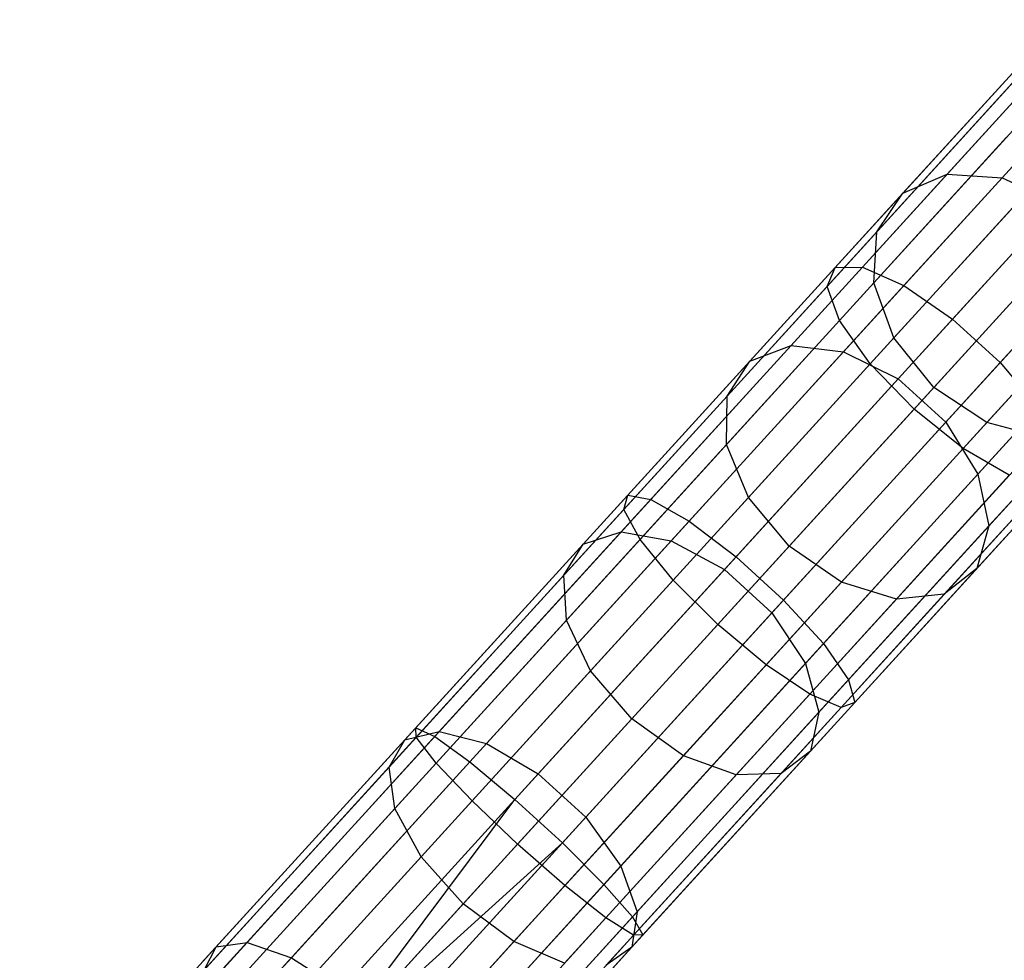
# Model space of a CAD drawing. Extents: x -189 to 189, y -189 to 189.
# Tile 588 of 591: x 111.6 to 117.97, y 125.2 to 131.29. Entities that reach past the tile are written whole.
import ezdxf

# ---------------------------------------------------------------- set-up
doc = ezdxf.new("R2010")
doc.units = 0
doc.header["$LTSCALE"] = 25.4
doc.layers.get('0').update_dxf_attribs({"linetype": 'CONTINUOUS'})

# ---------------------------------------------------------------- blocks, each defined once
blk = doc.blocks.new('CAMELEON-KENAI-C-12244_STL')
at = {"color": 0}
for p, q in [((118.5113, 131.286, -152.2335), (117.6002, 130.2866, -153.7748)), ((118.5113, 131.286, -152.2335), (117.6002, 130.2866, -153.7748)), ((118.8801, 131.2776, -152.4255), (117.9552, 130.263, -153.99)), ((118.8801, 131.2776, -152.4255), (117.9552, 130.263, -153.99)), ((117.0516, 129.6849, -9.9623), (118.3769, 131.1387, -10.7003)), ((117.0516, 129.6849, -9.9623), (118.3769, 131.1387, -10.7003)), ((118.2075, 131.1436, -151.9879), (117.314, 130.1634, -153.4994)), ((118.2075, 131.1436, -151.9879), (117.314, 130.1634, -153.4994)), ((116.876, 129.6829, -10.3392), (118.1757, 131.1087, -11.0629)), ((116.876, 129.6829, -10.3392), (118.1757, 131.1087, -11.0629)), ((117.3203, 129.5666, -9.6678), (118.6656, 131.0423, -10.4169)), ((117.3203, 129.5666, -9.6678), (118.6656, 131.0423, -10.4169)), ((116.8238, 129.5611, -10.7333), (118.0968, 130.9576, -11.4422)), ((116.8238, 129.5611, -10.7333), (118.0968, 130.9576, -11.4422)), ((118.0213, 130.8748, -151.731), (117.1461, 129.9148, -153.2114)), ((118.0213, 130.8748, -151.731), (117.1461, 129.9148, -153.2114)), ((117.6355, 129.3485, -9.5066), (118.9917, 130.8362, -10.2618)), ((117.6355, 129.3485, -9.5066), (118.9917, 130.8362, -10.2618)), ((116.9039, 129.3405, -11.0766), (118.1537, 130.7114, -11.7724)), ((116.9039, 129.3405, -11.0766), (118.1537, 130.7114, -11.7724)), ((117.9848, 130.5262, -151.5073), (117.1257, 129.5837, -152.9607)), ((117.9848, 130.5262, -151.5073), (117.1257, 129.5837, -152.9607)), ((117.9428, 129.0683, -9.5066), (119.299, 130.5561, -10.2618)), ((117.9428, 129.0683, -9.5066), (119.299, 130.5561, -10.2618)), ((117.1027, 129.0591, -11.3095), (118.3366, 130.4127, -11.9966)), ((117.1027, 129.0591, -11.3095), (118.3366, 130.4127, -11.9966)), ((117.6002, 130.2866, -153.7748), (116.5899, 129.1783, -155.1732)), ((117.6002, 130.2866, -153.7748), (116.5899, 129.1783, -155.1732)), ((117.9552, 130.263, -153.99), (116.9297, 129.1381, -155.4095)), ((117.9552, 130.263, -153.99), (116.9297, 129.1381, -155.4095)), ((117.314, 130.1634, -153.4994), (117.6002, 130.2866, -153.7748)), ((117.314, 130.1634, -153.4994), (117.6002, 130.2866, -153.7748)), ((117.6002, 130.2866, -153.7748), (117.9552, 130.263, -153.99)), ((117.6002, 130.2866, -153.7748), (117.9552, 130.263, -153.99)), ((117.9552, 130.263, -153.99), (118.3177, 130.0968, -154.1077)), ((117.9552, 130.263, -153.99), (118.3177, 130.0968, -154.1077)), ((117.314, 130.1634, -153.4994), (116.3232, 129.0765, -154.8708)), ((117.314, 130.1634, -153.4994), (116.3232, 129.0765, -154.8708)), ((117.1461, 129.9148, -153.2114), (117.314, 130.1634, -153.4994)), ((117.1461, 129.9148, -153.2114), (117.314, 130.1634, -153.4994)), ((118.1044, 130.158, -151.3555), (117.2561, 129.2274, -152.7905)), ((118.1044, 130.158, -151.3555), (117.2561, 129.2274, -152.7905)), ((118.3177, 130.0968, -154.1077), (117.2838, 128.9627, -155.5388)), ((118.3177, 130.0968, -154.1077), (117.2838, 128.9627, -155.5388)), ((118.614, 130.1132, -12.0759), (117.3856, 128.7658, -11.3919)), ((118.614, 130.1132, -12.0759), (117.3856, 128.7658, -11.3919)), ((117.1461, 129.9148, -153.2114), (116.1757, 128.8503, -154.5547)), ((117.1461, 129.9148, -153.2114), (116.1757, 128.8503, -154.5547)), ((117.1257, 129.5837, -152.9607), (117.1461, 129.9148, -153.2114)), ((117.1257, 129.5837, -152.9607), (117.1461, 129.9148, -153.2114)), ((117.7039, 128.5111, -11.3095), (118.9378, 129.8647, -11.9966)), ((117.7039, 128.5111, -11.3095), (118.9378, 129.8647, -11.9966)), ((117.5149, 128.9075, -152.7303), (118.3593, 129.8339, -151.3018)), ((117.5149, 128.9075, -152.7303), (118.3593, 129.8339, -151.3018)), ((118.625, 129.8167, -154.1077), (117.5911, 128.6826, -155.5388)), ((118.625, 129.8167, -154.1077), (117.5911, 128.6826, -155.5388)), ((115.5331, 128.2099, -9.8167), (116.876, 129.6829, -10.3392)), ((115.5331, 128.2099, -9.8167), (116.876, 129.6829, -10.3392)), ((115.6824, 128.1829, -9.4296), (117.0516, 129.6849, -9.9623)), ((115.6824, 128.1829, -9.4296), (117.0516, 129.6849, -9.9623)), ((116.8238, 129.5611, -10.7333), (116.876, 129.6829, -10.3392)), ((116.8238, 129.5611, -10.7333), (116.876, 129.6829, -10.3392)), ((116.876, 129.6829, -10.3392), (117.0516, 129.6849, -9.9623)), ((116.876, 129.6829, -10.3392), (117.0516, 129.6849, -9.9623)), ((117.0516, 129.6849, -9.9623), (117.3203, 129.5666, -9.6678)), ((117.0516, 129.6849, -9.9623), (117.3203, 129.5666, -9.6678)), ((118.7056, 129.6099, -151.3555), (117.8573, 128.6794, -152.7905)), ((118.7056, 129.6099, -151.3555), (117.8573, 128.6794, -152.7905)), ((115.5085, 128.1184, -10.2216), (116.8238, 129.5611, -10.7333)), ((115.5085, 128.1184, -10.2216), (116.8238, 129.5611, -10.7333)), ((115.9304, 128.0419, -9.127), (117.3203, 129.5666, -9.6678)), ((115.9304, 128.0419, -9.127), (117.3203, 129.5666, -9.6678)), ((117.1257, 129.5837, -152.9607), (116.173, 128.5387, -154.2793)), ((117.1257, 129.5837, -152.9607), (116.173, 128.5387, -154.2793)), ((116.9039, 129.3405, -11.0766), (116.8238, 129.5611, -10.7333)), ((116.9039, 129.3405, -11.0766), (116.8238, 129.5611, -10.7333)), ((117.2561, 129.2274, -152.7905), (117.1257, 129.5837, -152.9607)), ((117.2561, 129.2274, -152.7905), (117.1257, 129.5837, -152.9607)), ((117.3203, 129.5666, -9.6678), (117.6355, 129.3485, -9.5066)), ((117.3203, 129.5666, -9.6678), (117.6355, 129.3485, -9.5066)), ((118.824, 129.4711, -153.99), (117.7984, 128.3461, -155.4095)), ((118.824, 129.4711, -153.99), (117.7984, 128.3461, -155.4095)), ((115.6128, 127.9241, -10.5742), (116.9039, 129.3405, -11.0766)), ((115.6128, 127.9241, -10.5742), (116.9039, 129.3405, -11.0766)), ((116.2343, 127.8114, -8.9614), (117.6355, 129.3485, -9.5066)), ((116.2343, 127.8114, -8.9614), (117.6355, 129.3485, -9.5066)), ((117.1027, 129.0591, -11.3095), (116.9039, 129.3405, -11.0766)), ((117.1027, 129.0591, -11.3095), (116.9039, 129.3405, -11.0766)), ((117.6355, 129.3485, -9.5066), (117.9428, 129.0683, -9.5066)), ((117.6355, 129.3485, -9.5066), (117.9428, 129.0683, -9.5066)), ((117.2561, 129.2274, -152.7905), (116.3155, 128.1956, -154.0925)), ((117.2561, 129.2274, -152.7905), (116.3155, 128.1956, -154.0925)), ((117.5149, 128.9075, -152.7303), (117.2561, 129.2274, -152.7905)), ((117.5149, 128.9075, -152.7303), (117.2561, 129.2274, -152.7905)), ((116.5899, 129.1783, -155.1732), (115.4905, 127.9724, -156.4148)), ((116.5899, 129.1783, -155.1732), (115.4905, 127.9724, -156.4148)), ((116.3232, 129.0765, -154.8708), (116.5899, 129.1783, -155.1732)), ((116.3232, 129.0765, -154.8708), (116.5899, 129.1783, -155.1732)), ((116.5899, 129.1783, -155.1732), (116.9297, 129.1381, -155.4095)), ((116.5899, 129.1783, -155.1732), (116.9297, 129.1381, -155.4095)), ((116.9297, 129.1381, -155.4095), (115.8137, 127.914, -156.6698)), ((116.9297, 129.1381, -155.4095), (115.8137, 127.914, -156.6698)), ((116.9297, 129.1381, -155.4095), (117.2838, 128.9627, -155.5388)), ((116.9297, 129.1381, -155.4095), (117.2838, 128.9627, -155.5388)), ((118.8802, 129.1197, -153.7748), (117.8699, 128.0115, -155.1732)), ((118.8802, 129.1197, -153.7748), (117.8699, 128.0115, -155.1732)), ((116.3232, 129.0765, -154.8708), (115.245, 127.8939, -156.0885)), ((116.3232, 129.0765, -154.8708), (115.245, 127.8939, -156.0885)), ((115.8279, 127.6607, -10.8135), (117.1027, 129.0591, -11.3095)), ((115.8279, 127.6607, -10.8135), (117.1027, 129.0591, -11.3095)), ((116.1757, 128.8503, -154.5547), (116.3232, 129.0765, -154.8708)), ((116.1757, 128.8503, -154.5547), (116.3232, 129.0765, -154.8708)), ((116.5416, 127.5313, -8.9614), (117.9428, 129.0683, -9.5066)), ((116.5416, 127.5313, -8.9614), (117.9428, 129.0683, -9.5066)), ((117.3856, 128.7658, -11.3919), (117.1027, 129.0591, -11.3095)), ((117.3856, 128.7658, -11.3919), (117.1027, 129.0591, -11.3095)), ((117.9428, 129.0683, -9.5066), (118.189, 128.7746, -9.6678)), ((117.9428, 129.0683, -9.5066), (118.189, 128.7746, -9.6678)), ((117.2838, 128.9627, -155.5388), (116.1589, 127.7287, -156.8094)), ((117.2838, 128.9627, -155.5388), (116.1589, 127.7287, -156.8094)), ((116.5785, 127.8804, -154.0264), (117.5149, 128.9075, -152.7303)), ((116.5785, 127.8804, -154.0264), (117.5149, 128.9075, -152.7303)), ((117.2838, 128.9627, -155.5388), (117.5911, 128.6826, -155.5388)), ((117.2838, 128.9627, -155.5388), (117.5911, 128.6826, -155.5388)), ((117.8573, 128.6794, -152.7905), (117.5149, 128.9075, -152.7303)), ((117.8573, 128.6794, -152.7905), (117.5149, 128.9075, -152.7303)), ((116.1757, 128.8503, -154.5547), (115.1197, 127.6919, -155.7473)), ((116.1757, 128.8503, -154.5547), (115.1197, 127.6919, -155.7473)), ((116.173, 128.5387, -154.2793), (116.1757, 128.8503, -154.5547)), ((116.173, 128.5387, -154.2793), (116.1757, 128.8503, -154.5547)), ((118.7839, 128.8234, -153.4994), (117.7931, 127.7365, -154.8708)), ((118.7839, 128.8234, -153.4994), (117.7931, 127.7365, -154.8708)), ((117.3856, 128.7658, -11.3919), (116.1166, 127.3737, -10.8981)), ((117.3856, 128.7658, -11.3919), (116.1166, 127.3737, -10.8981)), ((116.7991, 127.2499, -9.127), (118.189, 128.7746, -9.6678)), ((116.7991, 127.2499, -9.127), (118.189, 128.7746, -9.6678)), ((117.7039, 128.5111, -11.3095), (117.3856, 128.7658, -11.3919)), ((117.7039, 128.5111, -11.3095), (117.3856, 128.7658, -11.3919)), ((117.5911, 128.6826, -155.5388), (116.4661, 127.4485, -156.8094)), ((117.5911, 128.6826, -155.5388), (116.4661, 127.4485, -156.8094)), ((117.8573, 128.6794, -152.7905), (116.9166, 127.6476, -154.0925)), ((117.8573, 128.6794, -152.7905), (116.9166, 127.6476, -154.0925)), ((117.5911, 128.6826, -155.5388), (117.7984, 128.3461, -155.4095)), ((117.5911, 128.6826, -155.5388), (117.7984, 128.3461, -155.4095)), ((118.224, 128.5824, -152.9607), (117.8573, 128.6794, -152.7905)), ((118.224, 128.5824, -152.9607), (117.8573, 128.6794, -152.7905)), ((118.5518, 128.6333, -153.2114), (117.5814, 127.5688, -154.5547)), ((118.5518, 128.6333, -153.2114), (117.5814, 127.5688, -154.5547)), ((116.173, 128.5387, -154.2793), (115.1363, 127.4015, -155.4502)), ((116.173, 128.5387, -154.2793), (115.1363, 127.4015, -155.4502)), ((116.3155, 128.1956, -154.0925), (116.173, 128.5387, -154.2793)), ((116.3155, 128.1956, -154.0925), (116.173, 128.5387, -154.2793)), ((118.224, 128.5824, -152.9607), (117.2714, 127.5373, -154.2793)), ((118.224, 128.5824, -152.9607), (117.2714, 127.5373, -154.2793)), ((116.429, 127.1127, -10.8135), (117.7039, 128.5111, -11.3095)), ((116.429, 127.1127, -10.8135), (117.7039, 128.5111, -11.3095)), ((116.9624, 127.016, -9.4296), (118.3316, 128.518, -9.9623)), ((116.9624, 127.016, -9.4296), (118.3316, 128.518, -9.9623)), ((118.0023, 128.3392, -11.0766), (117.7039, 128.5111, -11.3095)), ((118.0023, 128.3392, -11.0766), (117.7039, 128.5111, -11.3095)), ((117.7984, 128.3461, -155.4095), (116.6825, 127.122, -156.6698)), ((117.7984, 128.3461, -155.4095), (116.6825, 127.122, -156.6698)), ((116.7112, 126.9228, -10.5742), (118.0023, 128.3392, -11.0766)), ((116.7112, 126.9228, -10.5742), (118.0023, 128.3392, -11.0766)), ((117.0031, 126.8699, -9.8167), (118.3459, 128.3429, -10.3392)), ((117.0031, 126.8699, -9.8167), (118.3459, 128.3429, -10.3392)), ((117.7984, 128.3461, -155.4095), (117.8699, 128.0115, -155.1732)), ((117.7984, 128.3461, -155.4095), (117.8699, 128.0115, -155.1732)), ((116.9142, 126.8369, -10.2216), (118.2294, 128.2797, -10.7333)), ((116.9142, 126.8369, -10.2216), (118.2294, 128.2797, -10.7333)), ((114.1613, 126.7051, -9.5011), (115.5331, 128.2099, -9.8167)), ((114.1613, 126.7051, -9.5011), (115.5331, 128.2099, -9.8167)), ((115.5085, 128.1184, -10.2216), (115.5331, 128.2099, -9.8167)), ((115.5085, 128.1184, -10.2216), (115.5331, 128.2099, -9.8167)), ((115.5331, 128.2099, -9.8167), (115.6824, 128.1829, -9.4296)), ((115.5331, 128.2099, -9.8167), (115.6824, 128.1829, -9.4296)), ((114.2836, 126.6484, -9.1077), (115.6824, 128.1829, -9.4296)), ((114.2836, 126.6484, -9.1077), (115.6824, 128.1829, -9.4296)), ((116.3155, 128.1956, -154.0925), (115.2919, 127.0728, -155.2485)), ((116.3155, 128.1956, -154.0925), (115.2919, 127.0728, -155.2485)), ((115.6824, 128.1829, -9.4296), (115.9304, 128.0419, -9.127)), ((115.6824, 128.1829, -9.4296), (115.9304, 128.0419, -9.127)), ((116.5785, 127.8804, -154.0264), (116.3155, 128.1956, -154.0925)), ((116.5785, 127.8804, -154.0264), (116.3155, 128.1956, -154.0925)), ((114.1649, 126.6445, -9.9124), (115.5085, 128.1184, -10.2216)), ((114.1649, 126.6445, -9.9124), (115.5085, 128.1184, -10.2216)), ((115.6128, 127.9241, -10.5742), (115.5085, 128.1184, -10.2216)), ((115.6128, 127.9241, -10.5742), (115.5085, 128.1184, -10.2216)), ((114.5105, 126.4844, -8.8003), (115.9304, 128.0419, -9.127)), ((114.5105, 126.4844, -8.8003), (115.9304, 128.0419, -9.127)), ((115.9304, 128.0419, -9.127), (116.2343, 127.8114, -8.9614)), ((115.9304, 128.0419, -9.127), (116.2343, 127.8114, -8.9614)), ((115.4905, 127.9724, -156.4148), (114.3131, 126.6808, -157.4872)), ((115.4905, 127.9724, -156.4148), (114.3131, 126.6808, -157.4872)), ((115.245, 127.8939, -156.0885), (115.4905, 127.9724, -156.4148)), ((115.245, 127.8939, -156.0885), (115.4905, 127.9724, -156.4148)), ((115.4905, 127.9724, -156.4148), (115.8137, 127.914, -156.6698)), ((115.4905, 127.9724, -156.4148), (115.8137, 127.914, -156.6698)), ((117.8699, 128.0115, -155.1732), (116.7705, 126.8055, -156.4148)), ((117.8699, 128.0115, -155.1732), (116.7705, 126.8055, -156.4148)), ((117.8699, 128.0115, -155.1732), (117.7931, 127.7365, -154.8708)), ((117.8699, 128.0115, -155.1732), (117.7931, 127.7365, -154.8708)), ((115.245, 127.8939, -156.0885), (114.0903, 126.6272, -157.1402)), ((115.245, 127.8939, -156.0885), (114.0903, 126.6272, -157.1402)), ((114.2937, 126.4772, -10.2707), (115.6128, 127.9241, -10.5742)), ((114.2937, 126.4772, -10.2707), (115.6128, 127.9241, -10.5742)), ((115.8137, 127.914, -156.6698), (114.6186, 126.6029, -157.7584)), ((115.8137, 127.914, -156.6698), (114.6186, 126.6029, -157.7584)), ((115.1197, 127.6919, -155.7473), (115.245, 127.8939, -156.0885)), ((115.1197, 127.6919, -155.7473), (115.245, 127.8939, -156.0885)), ((115.8279, 127.6607, -10.8135), (115.6128, 127.9241, -10.5742)), ((115.8279, 127.6607, -10.8135), (115.6128, 127.9241, -10.5742)), ((115.8137, 127.914, -156.6698), (116.1589, 127.7287, -156.8094)), ((115.8137, 127.914, -156.6698), (116.1589, 127.7287, -156.8094)), ((115.5596, 126.7627, -155.1772), (116.5785, 127.8804, -154.0264)), ((115.5596, 126.7627, -155.1772), (116.5785, 127.8804, -154.0264)), ((116.9166, 127.6476, -154.0925), (116.5785, 127.8804, -154.0264)), ((116.9166, 127.6476, -154.0925), (116.5785, 127.8804, -154.0264)), ((114.8029, 126.2412, -8.632), (116.2343, 127.8114, -8.9614)), ((114.8029, 126.2412, -8.632), (116.2343, 127.8114, -8.9614)), ((116.2343, 127.8114, -8.9614), (116.5416, 127.5313, -8.9614)), ((116.2343, 127.8114, -8.9614), (116.5416, 127.5313, -8.9614)), ((116.1589, 127.7287, -156.8094), (114.954, 126.407, -157.9068)), ((116.1589, 127.7287, -156.8094), (114.954, 126.407, -157.9068)), ((116.1589, 127.7287, -156.8094), (116.4661, 127.4485, -156.8094)), ((116.1589, 127.7287, -156.8094), (116.4661, 127.4485, -156.8094)), ((117.7931, 127.7365, -154.8708), (116.7149, 126.5538, -156.0885)), ((117.7931, 127.7365, -154.8708), (116.7149, 126.5538, -156.0885)), ((117.7931, 127.7365, -154.8708), (117.5814, 127.5688, -154.5547)), ((117.7931, 127.7365, -154.8708), (117.5814, 127.5688, -154.5547)), ((115.1197, 127.6919, -155.7473), (113.9888, 126.4513, -156.7774)), ((115.1197, 127.6919, -155.7473), (113.9888, 126.4513, -156.7774)), ((114.5255, 126.2321, -10.5138), (115.8279, 127.6607, -10.8135)), ((114.5255, 126.2321, -10.5138), (115.8279, 127.6607, -10.8135)), ((115.1363, 127.4015, -155.4502), (115.1197, 127.6919, -155.7473)), ((115.1363, 127.4015, -155.4502), (115.1197, 127.6919, -155.7473)), ((116.1166, 127.3737, -10.8981), (115.8279, 127.6607, -10.8135)), ((116.1166, 127.3737, -10.8981), (115.8279, 127.6607, -10.8135)), ((116.9166, 127.6476, -154.0925), (115.8931, 126.5248, -155.2485)), ((116.9166, 127.6476, -154.0925), (115.8931, 126.5248, -155.2485)), ((117.2714, 127.5373, -154.2793), (116.9166, 127.6476, -154.0925)), ((117.2714, 127.5373, -154.2793), (116.9166, 127.6476, -154.0925)), ((117.5814, 127.5688, -154.5547), (116.5254, 126.4105, -155.7473)), ((117.5814, 127.5688, -154.5547), (116.5254, 126.4105, -155.7473)), ((117.5814, 127.5688, -154.5547), (117.2714, 127.5373, -154.2793)), ((117.5814, 127.5688, -154.5547), (117.2714, 127.5373, -154.2793)), ((115.1102, 125.9611, -8.632), (116.5416, 127.5313, -8.9614)), ((115.1102, 125.9611, -8.632), (116.5416, 127.5313, -8.9614)), ((117.2714, 127.5373, -154.2793), (116.2347, 126.4002, -155.4502)), ((117.2714, 127.5373, -154.2793), (116.2347, 126.4002, -155.4502)), ((116.5416, 127.5313, -8.9614), (116.7991, 127.2499, -9.127)), ((116.5416, 127.5313, -8.9614), (116.7991, 127.2499, -9.127)), ((116.4661, 127.4485, -156.8094), (115.2613, 126.1268, -157.9068)), ((116.4661, 127.4485, -156.8094), (115.2613, 126.1268, -157.9068)), ((116.4661, 127.4485, -156.8094), (116.6825, 127.122, -156.6698)), ((116.4661, 127.4485, -156.8094), (116.6825, 127.122, -156.6698)), ((115.1363, 127.4015, -155.4502), (114.0261, 126.1836, -156.4614)), ((115.1363, 127.4015, -155.4502), (114.0261, 126.1836, -156.4614)), ((115.2919, 127.0728, -155.2485), (115.1363, 127.4015, -155.4502)), ((115.2919, 127.0728, -155.2485), (115.1363, 127.4015, -155.4502)), ((116.1166, 127.3737, -10.8981), (114.8201, 125.9515, -10.5998)), ((116.1166, 127.3737, -10.8981), (114.8201, 125.9515, -10.5998)), ((116.429, 127.1127, -10.8135), (116.1166, 127.3737, -10.8981)), ((116.429, 127.1127, -10.8135), (116.1166, 127.3737, -10.8981)), ((115.3793, 125.6924, -8.8003), (116.7991, 127.2499, -9.127)), ((115.3793, 125.6924, -8.8003), (116.7991, 127.2499, -9.127)), ((116.7991, 127.2499, -9.127), (116.9624, 127.016, -9.4296)), ((116.7991, 127.2499, -9.127), (116.9624, 127.016, -9.4296)), ((116.6825, 127.122, -156.6698), (115.4873, 125.811, -157.7584)), ((116.6825, 127.122, -156.6698), (115.4873, 125.811, -157.7584)), ((116.6825, 127.122, -156.6698), (116.7705, 126.8055, -156.4148)), ((116.6825, 127.122, -156.6698), (116.7705, 126.8055, -156.4148)), ((115.2919, 127.0728, -155.2485), (114.1957, 125.8703, -156.2469)), ((115.2919, 127.0728, -155.2485), (114.1957, 125.8703, -156.2469)), ((115.1267, 125.6841, -10.5138), (116.429, 127.1127, -10.8135)), ((115.1267, 125.6841, -10.5138), (116.429, 127.1127, -10.8135)), ((115.5596, 126.7627, -155.1772), (115.2919, 127.0728, -155.2485)), ((115.5596, 126.7627, -155.1772), (115.2919, 127.0728, -155.2485)), ((116.7112, 126.9228, -10.5742), (116.429, 127.1127, -10.8135)), ((116.7112, 126.9228, -10.5742), (116.429, 127.1127, -10.8135)), ((115.5636, 125.4816, -9.1077), (116.9624, 127.016, -9.4296)), ((115.5636, 125.4816, -9.1077), (116.9624, 127.016, -9.4296)), ((116.9624, 127.016, -9.4296), (117.0031, 126.8699, -9.8167)), ((116.9624, 127.016, -9.4296), (117.0031, 126.8699, -9.8167)), ((115.3921, 125.4759, -10.2707), (116.7112, 126.9228, -10.5742)), ((115.3921, 125.4759, -10.2707), (116.7112, 126.9228, -10.5742)), ((115.6313, 125.3651, -9.5011), (117.0031, 126.8699, -9.8167)), ((115.6313, 125.3651, -9.5011), (117.0031, 126.8699, -9.8167)), ((116.9142, 126.8369, -10.2216), (116.7112, 126.9228, -10.5742)), ((116.9142, 126.8369, -10.2216), (116.7112, 126.9228, -10.5742)), ((117.0031, 126.8699, -9.8167), (116.9142, 126.8369, -10.2216)), ((117.0031, 126.8699, -9.8167), (116.9142, 126.8369, -10.2216)), ((115.5706, 125.3631, -9.9124), (116.9142, 126.8369, -10.2216)), ((115.5706, 125.3631, -9.9124), (116.9142, 126.8369, -10.2216)), ((116.7705, 126.8055, -156.4148), (115.5931, 125.514, -157.4872)), ((116.7705, 126.8055, -156.4148), (115.5931, 125.514, -157.4872)), ((116.7705, 126.8055, -156.4148), (116.7149, 126.5538, -156.0885)), ((116.7705, 126.8055, -156.4148), (116.7149, 126.5538, -156.0885)), ((114.4683, 125.5656, -156.1711), (115.5596, 126.7627, -155.1772)), ((114.4683, 125.5656, -156.1711), (115.5596, 126.7627, -155.1772)), ((115.8931, 126.5248, -155.2485), (115.5596, 126.7627, -155.1772)), ((115.8931, 126.5248, -155.2485), (115.5596, 126.7627, -155.1772)), ((112.7749, 125.1843, -9.3955), (114.1613, 126.7051, -9.5011)), ((112.7749, 125.1843, -9.3955), (114.1613, 126.7051, -9.5011)), ((114.3131, 126.6808, -157.4872), (113.0694, 125.3166, -158.3797)), ((114.3131, 126.6808, -157.4872), (113.0694, 125.3166, -158.3797)), ((114.0903, 126.6272, -157.1402), (114.3131, 126.6808, -157.4872)), ((114.0903, 126.6272, -157.1402), (114.3131, 126.6808, -157.4872)), ((114.1649, 126.6445, -9.9124), (114.1613, 126.7051, -9.5011)), ((114.1613, 126.7051, -9.5011), (114.2836, 126.6484, -9.1077)), ((114.1649, 126.6445, -9.9124), (114.1613, 126.7051, -9.5011)), ((114.1613, 126.7051, -9.5011), (114.2836, 126.6484, -9.1077)), ((114.3131, 126.6808, -157.4872), (114.6186, 126.6029, -157.7584)), ((114.3131, 126.6808, -157.4872), (114.6186, 126.6029, -157.7584)), ((112.8071, 125.155, -9.809), (114.1649, 126.6445, -9.9124)), ((112.8071, 125.155, -9.809), (114.1649, 126.6445, -9.9124)), ((112.8699, 125.0977, -9), (114.2836, 126.6484, -9.1077)), ((112.8699, 125.0977, -9), (114.2836, 126.6484, -9.1077)), ((114.0903, 126.6272, -157.1402), (112.8706, 125.2892, -158.0154)), ((114.0903, 126.6272, -157.1402), (112.8706, 125.2892, -158.0154)), ((113.9888, 126.4513, -156.7774), (114.0903, 126.6272, -157.1402)), ((113.9888, 126.4513, -156.7774), (114.0903, 126.6272, -157.1402)), ((114.2937, 126.4772, -10.2707), (114.1649, 126.6445, -9.9124)), ((114.2937, 126.4772, -10.2707), (114.1649, 126.6445, -9.9124)), ((114.2836, 126.6484, -9.1077), (114.5105, 126.4844, -8.8003)), ((114.2836, 126.6484, -9.1077), (114.5105, 126.4844, -8.8003)), ((114.6186, 126.6029, -157.7584), (113.3561, 125.2181, -158.6642)), ((114.6186, 126.6029, -157.7584), (113.3561, 125.2181, -158.6642)), ((114.6186, 126.6029, -157.7584), (114.954, 126.407, -157.9068)), ((114.6186, 126.6029, -157.7584), (114.954, 126.407, -157.9068)), ((116.7149, 126.5538, -156.0885), (115.5602, 125.2872, -157.1402)), ((116.7149, 126.5538, -156.0885), (115.5602, 125.2872, -157.1402)), ((116.7149, 126.5538, -156.0885), (116.5254, 126.4105, -155.7473)), ((116.7149, 126.5538, -156.0885), (116.5254, 126.4105, -155.7473)), ((113.0755, 124.9103, -8.691), (114.5105, 126.4844, -8.8003)), ((113.0755, 124.9103, -8.691), (114.5105, 126.4844, -8.8003)), ((114.5105, 126.4844, -8.8003), (114.8029, 126.2412, -8.632)), ((114.5105, 126.4844, -8.8003), (114.8029, 126.2412, -8.632)), ((115.8931, 126.5248, -155.2485), (114.7968, 125.3223, -156.2469)), ((115.8931, 126.5248, -155.2485), (114.7968, 125.3223, -156.2469)), ((116.2347, 126.4002, -155.4502), (115.8931, 126.5248, -155.2485)), ((116.2347, 126.4002, -155.4502), (115.8931, 126.5248, -155.2485)), ((113.9888, 126.4513, -156.7774), (112.7942, 125.1409, -157.6346)), ((113.9888, 126.4513, -156.7774), (112.7942, 125.1409, -157.6346)), ((112.9607, 125.015, -10.1691), (114.2937, 126.4772, -10.2707)), ((112.9607, 125.015, -10.1691), (114.2937, 126.4772, -10.2707)), ((114.0261, 126.1836, -156.4614), (113.9888, 126.4513, -156.7774)), ((114.0261, 126.1836, -156.4614), (113.9888, 126.4513, -156.7774)), ((114.5255, 126.2321, -10.5138), (114.2937, 126.4772, -10.2707)), ((114.5255, 126.2321, -10.5138), (114.2937, 126.4772, -10.2707)), ((114.954, 126.407, -157.9068), (113.6813, 125.0109, -158.82)), ((114.954, 126.407, -157.9068), (113.6813, 125.0109, -158.82)), ((114.954, 126.407, -157.9068), (115.2613, 126.1268, -157.9068)), ((114.954, 126.407, -157.9068), (115.2613, 126.1268, -157.9068)), ((116.2347, 126.4002, -155.4502), (115.1244, 125.1823, -156.4614)), ((116.2347, 126.4002, -155.4502), (115.1244, 125.1823, -156.4614)), ((116.5254, 126.4105, -155.7473), (115.3945, 125.1699, -156.7774)), ((116.5254, 126.4105, -155.7473), (115.3945, 125.1699, -156.7774)), ((116.5254, 126.4105, -155.7473), (116.2347, 126.4002, -155.4502)), ((116.5254, 126.4105, -155.7473), (116.2347, 126.4002, -155.4502)), ((113.2093, 124.7883, -10.4135), (114.5255, 126.2321, -10.5138)), ((113.2093, 124.7883, -10.4135), (114.5255, 126.2321, -10.5138)), ((113.3563, 124.6544, -8.5219), (114.8029, 126.2412, -8.632)), ((113.3563, 124.6544, -8.5219), (114.8029, 126.2412, -8.632)), ((113.5099, 124.5143, -8.5), (114.8029, 126.2412, -8.632)), ((113.5099, 124.5143, -8.5), (114.8029, 126.2412, -8.632)), ((114.8201, 125.9515, -10.5998), (114.5255, 126.2321, -10.5138)), ((114.8201, 125.9515, -10.5998), (114.5255, 126.2321, -10.5138)), ((114.8029, 126.2412, -8.632), (115.1102, 125.9611, -8.632)), ((114.8029, 126.2412, -8.632), (115.1102, 125.9611, -8.632)), ((114.0261, 126.1836, -156.4614), (112.8533, 124.8971, -157.3029)), ((114.0261, 126.1836, -156.4614), (112.8533, 124.8971, -157.3029)), ((114.1957, 125.8703, -156.2469), (114.0261, 126.1836, -156.4614)), ((114.1957, 125.8703, -156.2469), (114.0261, 126.1836, -156.4614)), ((115.2613, 126.1268, -157.9068), (113.9885, 124.7307, -158.82)), ((115.2613, 126.1268, -157.9068), (113.9885, 124.7307, -158.82)), ((115.2613, 126.1268, -157.9068), (115.4873, 125.811, -157.7584)), ((115.2613, 126.1268, -157.9068), (115.4873, 125.811, -157.7584)), ((113.5099, 124.5143, -8.5), (115.1102, 125.9611, -8.632)), ((113.5099, 124.5143, -8.5), (115.1102, 125.9611, -8.632)), ((113.5099, 124.5143, -10.5), (114.8201, 125.9515, -10.5998)), ((113.5099, 124.5143, -10.5), (114.8201, 125.9515, -10.5998)), ((113.6636, 124.3742, -8.5219), (115.1102, 125.9611, -8.632)), ((113.6636, 124.3742, -8.5219), (115.1102, 125.9611, -8.632)), ((115.1267, 125.6841, -10.5138), (114.8201, 125.9515, -10.5998)), ((115.1267, 125.6841, -10.5138), (114.8201, 125.9515, -10.5998)), ((115.1102, 125.9611, -8.632), (115.3793, 125.6924, -8.8003)), ((115.1102, 125.9611, -8.632), (115.3793, 125.6924, -8.8003)), ((114.1957, 125.8703, -156.2469), (113.0377, 124.6001, -157.0778)), ((114.1957, 125.8703, -156.2469), (113.0377, 124.6001, -157.0778)), ((114.4683, 125.5656, -156.1711), (114.1957, 125.8703, -156.2469)), ((114.4683, 125.5656, -156.1711), (114.1957, 125.8703, -156.2469)), ((115.4873, 125.811, -157.7584), (114.2249, 124.4261, -158.6642)), ((115.4873, 125.811, -157.7584), (114.2249, 124.4261, -158.6642)), ((115.4873, 125.811, -157.7584), (115.5931, 125.514, -157.4872)), ((115.4873, 125.811, -157.7584), (115.5931, 125.514, -157.4872)), ((113.8105, 124.2403, -10.4135), (115.1267, 125.6841, -10.5138)), ((113.8105, 124.2403, -10.4135), (115.1267, 125.6841, -10.5138)), ((113.9443, 124.1183, -8.691), (115.3793, 125.6924, -8.8003)), ((113.9443, 124.1183, -8.691), (115.3793, 125.6924, -8.8003)), ((115.3921, 125.4759, -10.2707), (115.1267, 125.6841, -10.5138)), ((115.3921, 125.4759, -10.2707), (115.1267, 125.6841, -10.5138)), ((115.3793, 125.6924, -8.8003), (115.5636, 125.4816, -9.1077)), ((115.3793, 125.6924, -8.8003), (115.5636, 125.4816, -9.1077)), ((113.3156, 124.3012, -156.9982), (114.4683, 125.5656, -156.1711)), ((113.3156, 124.3012, -156.9982), (114.4683, 125.5656, -156.1711)), ((114.7968, 125.3223, -156.2469), (114.4683, 125.5656, -156.1711)), ((114.7968, 125.3223, -156.2469), (114.4683, 125.5656, -156.1711)), ((114.0591, 124.0137, -10.1691), (115.3921, 125.4759, -10.2707)), ((114.0591, 124.0137, -10.1691), (115.3921, 125.4759, -10.2707)), ((114.1499, 123.9309, -9), (115.5636, 125.4816, -9.1077)), ((114.1499, 123.9309, -9), (115.5636, 125.4816, -9.1077)), ((115.5931, 125.514, -157.4872), (114.3494, 124.1497, -158.3797)), ((115.5931, 125.514, -157.4872), (114.3494, 124.1497, -158.3797)), ((115.5706, 125.3631, -9.9124), (115.3921, 125.4759, -10.2707)), ((115.5706, 125.3631, -9.9124), (115.3921, 125.4759, -10.2707)), ((115.5931, 125.514, -157.4872), (115.5602, 125.2872, -157.1402)), ((115.5931, 125.514, -157.4872), (115.5602, 125.2872, -157.1402)), ((115.5636, 125.4816, -9.1077), (115.6313, 125.3651, -9.5011)), ((115.5636, 125.4816, -9.1077), (115.6313, 125.3651, -9.5011)), ((114.2128, 123.8736, -9.809), (115.5706, 125.3631, -9.9124)), ((114.2128, 123.8736, -9.809), (115.5706, 125.3631, -9.9124)), ((114.2449, 123.8443, -9.3955), (115.6313, 125.3651, -9.5011)), ((114.2449, 123.8443, -9.3955), (115.6313, 125.3651, -9.5011)), ((115.6313, 125.3651, -9.5011), (115.5706, 125.3631, -9.9124)), ((115.6313, 125.3651, -9.5011), (115.5706, 125.3631, -9.9124)), ((112.8706, 125.2892, -158.0154), (111.5981, 123.8934, -158.7054)), ((112.8706, 125.2892, -158.0154), (111.5981, 123.8934, -158.7054)), ((113.0694, 125.3166, -158.3797), (111.7718, 123.8932, -159.0832)), ((113.0694, 125.3166, -158.3797), (111.7718, 123.8932, -159.0832)), ((112.7942, 125.1409, -157.6346), (112.8706, 125.2892, -158.0154)), ((112.7942, 125.1409, -157.6346), (112.8706, 125.2892, -158.0154)), ((112.8706, 125.2892, -158.0154), (113.0694, 125.3166, -158.3797)), ((112.8706, 125.2892, -158.0154), (113.0694, 125.3166, -158.3797)), ((113.0694, 125.3166, -158.3797), (113.3561, 125.2181, -158.6642)), ((113.0694, 125.3166, -158.3797), (113.3561, 125.2181, -158.6642)), ((114.7968, 125.3223, -156.2469), (113.6389, 124.0521, -157.0778)), ((114.7968, 125.3223, -156.2469), (113.6389, 124.0521, -157.0778)), ((115.5602, 125.2872, -157.1402), (114.3405, 123.9492, -158.0154)), ((115.5602, 125.2872, -157.1402), (114.3405, 123.9492, -158.0154)), ((115.1244, 125.1823, -156.4614), (114.7968, 125.3223, -156.2469)), ((115.1244, 125.1823, -156.4614), (114.7968, 125.3223, -156.2469)), ((115.5602, 125.2872, -157.1402), (115.3945, 125.1699, -156.7774)), ((115.5602, 125.2872, -157.1402), (115.3945, 125.1699, -156.7774)), ((113.3561, 125.2181, -158.6642), (112.039, 123.7733, -159.3784)), ((113.3561, 125.2181, -158.6642), (112.039, 123.7733, -159.3784)), ((113.3561, 125.2181, -158.6642), (113.6813, 125.0109, -158.82)), ((113.3561, 125.2181, -158.6642), (113.6813, 125.0109, -158.82))]:
    blk.add_line(p, q, dxfattribs=at)

msp = doc.modelspace()

# ---------------------------------------------------------------- block references
at = {"color": 0}
msp.add_blockref('CAMELEON-KENAI-C-12244_STL', (0, 0), dxfattribs=at)

doc.saveas('drawing.dxf')
